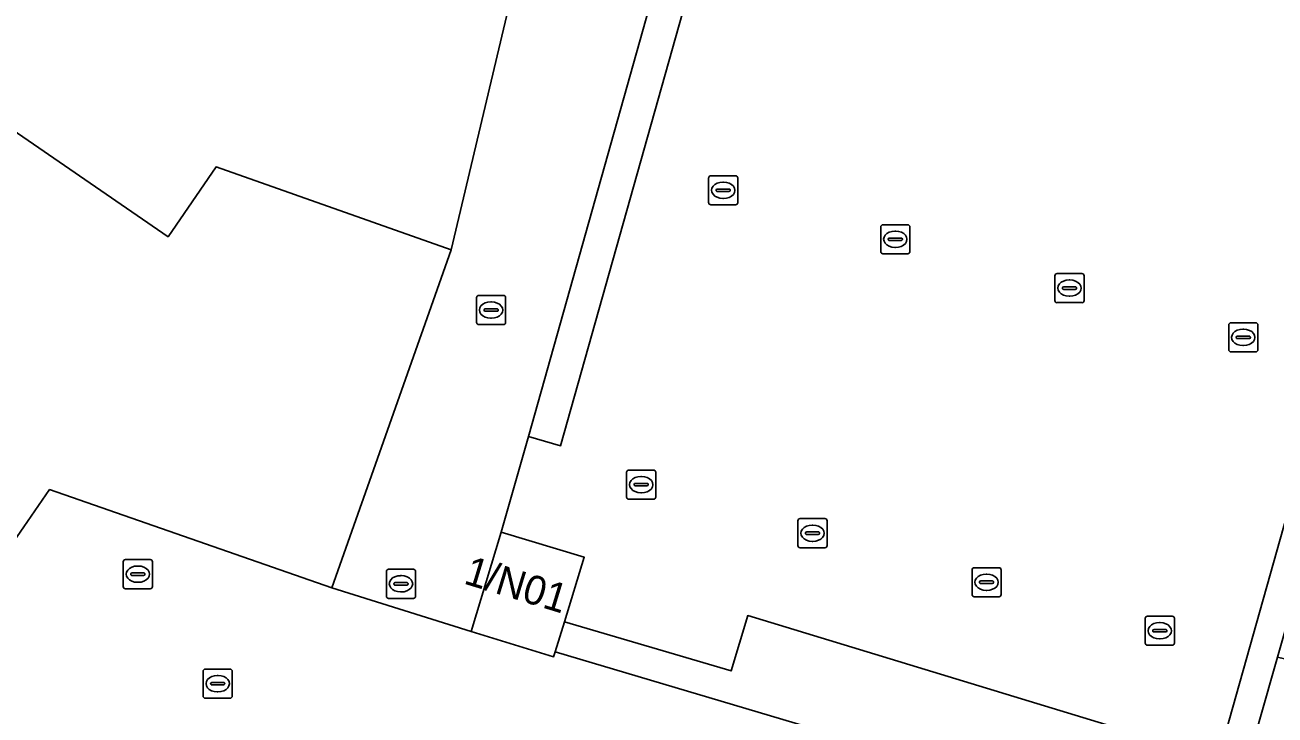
# Model space of a CAD drawing. Extents: x 162803 to 163818, y 381639 to 382475.
# Drawn here: x 163041.17 to 163084.1, y 382088.71 to 382112.42 of the extents above; entities that cross this region are included whole.
import ezdxf

# ---------------------------------------------------------------- set-up
doc = ezdxf.new("R2010")
doc.units = 0
for name, color, linetype in [('IMGEO_Groenvoorziening', 7, 'Continuous'), ('IMGEO_Kolk', 7, 'Continuous'), ('IMGEO_Muur', 7, 'Continuous'), ('IMGEO_Pand', 7, 'Continuous'), ('IMGEO_Pand_nummerreeks', 7, 'Continuous'), ('IMGEO_Parkeervlak_open', 7, 'Continuous'), ('IMGEO_Rijbaan_lokaal_gesloten', 7, 'Continuous'), ('IMGEO_Rijbaan_lokaal_open', 7, 'Continuous'), ('IMGEO_Rioolput', 7, 'Continuous')]:
    doc.layers.add(name, color=color, linetype=linetype)

msp = doc.modelspace()

# ---------------------------------------------------------------- linework, layer by layer
at = {"layer": 'IMGEO_Groenvoorziening'}
for points in [[(163064.68, 382120.384), (163058.467, 382098.276), (163059.564, 382097.963), (163065.785, 382120.07)], [(163059.693, 382091.916), (163059.373, 382090.878), (163082.299, 382084.062), (163084.187, 382090.696), (163086.046, 382097.241), (163087.209, 382101.336), (163089.113, 382108.144), (163090.13, 382111.765), (163089.146, 382112.062), (163081.605, 382085.282), (163079.424, 382085.941), (163080.019, 382087.859), (163065.988, 382092.126), (163065.424, 382090.228)]]:
    msp.add_lwpolyline(points, close=True, dxfattribs=at)
at = {"layer": 'IMGEO_Kolk'}
for p, q in [((163064.648, 382106.312), (163064.648, 382107.164)), ((163064.723, 382107.238), (163065.575, 382107.238)), ((163065.649, 382107.164), (163065.649, 382106.312)), ((163064.907, 382106.732), (163064.907, 382106.744)), ((163065.345, 382106.695), (163064.947, 382106.695)), ((163064.95, 382106.781), (163065.348, 382106.781)), ((163065.136, 382107.018), (163065.161, 382107.018)), ((163065.391, 382106.744), (163065.391, 382106.732)), ((163065.575, 382106.238), (163064.723, 382106.238)), ((163065.159, 382106.458), (163065.134, 382106.458)), ((163070.557, 382104.629), (163070.557, 382105.481)), ((163070.632, 382105.555), (163071.484, 382105.555)), ((163071.045, 382105.335), (163071.07, 382105.335)), ((163071.558, 382105.481), (163071.558, 382104.629)), ((163070.816, 382105.049), (163070.816, 382105.061)), ((163071.254, 382105.012), (163070.856, 382105.012)), ((163070.859, 382105.098), (163071.257, 382105.098)), ((163071.3, 382105.061), (163071.3, 382105.049)), ((163071.484, 382104.555), (163070.632, 382104.555)), ((163071.068, 382104.775), (163071.043, 382104.775)), ((163076.54, 382102.951), (163076.54, 382103.803)), ((163076.615, 382103.877), (163077.467, 382103.877)), ((163077.028, 382103.657), (163077.053, 382103.657)), ((163077.541, 382103.803), (163077.541, 382102.951)), ((163076.799, 382103.371), (163076.799, 382103.383)), ((163077.237, 382103.334), (163076.839, 382103.334)), ((163076.842, 382103.42), (163077.24, 382103.42)), ((163077.283, 382103.383), (163077.283, 382103.371)), ((163056.676, 382102.198), (163056.676, 382103.05)), ((163056.751, 382103.124), (163057.603, 382103.124)), ((163057.164, 382102.904), (163057.189, 382102.904)), ((163057.677, 382103.05), (163057.677, 382102.198)), ((163077.467, 382102.877), (163076.615, 382102.877)), ((163077.051, 382103.097), (163077.026, 382103.097)), ((163056.935, 382102.618), (163056.935, 382102.63)), ((163057.373, 382102.581), (163056.975, 382102.581)), ((163056.978, 382102.667), (163057.376, 382102.667)), ((163057.187, 382102.344), (163057.162, 382102.344)), ((163057.419, 382102.63), (163057.419, 382102.618)), ((163057.603, 382102.124), (163056.751, 382102.124)), ((163082.507, 382101.259), (163082.507, 382102.111)), ((163082.582, 382102.185), (163083.434, 382102.185)), ((163082.995, 382101.965), (163083.02, 382101.965)), ((163083.508, 382102.111), (163083.508, 382101.259)), ((163082.766, 382101.679), (163082.766, 382101.691)), ((163083.204, 382101.642), (163082.806, 382101.642)), ((163082.809, 382101.728), (163083.207, 382101.728)), ((163083.25, 382101.691), (163083.25, 382101.679)), ((163083.434, 382101.185), (163082.582, 382101.185)), ((163083.018, 382101.405), (163082.993, 382101.405)), ((163061.832, 382096.199), (163061.832, 382097.051)), ((163061.907, 382097.125), (163062.759, 382097.125)), ((163062.32, 382096.905), (163062.345, 382096.905)), ((163062.833, 382097.051), (163062.833, 382096.199)), ((163062.091, 382096.619), (163062.091, 382096.631)), ((163062.529, 382096.582), (163062.131, 382096.582)), ((163062.134, 382096.668), (163062.532, 382096.668)), ((163062.343, 382096.345), (163062.318, 382096.345)), ((163062.575, 382096.631), (163062.575, 382096.619)), ((163062.759, 382096.125), (163061.907, 382096.125)), ((163067.714, 382094.53), (163067.714, 382095.382)), ((163067.789, 382095.456), (163068.641, 382095.456)), ((163068.202, 382095.236), (163068.227, 382095.236)), ((163068.715, 382095.382), (163068.715, 382094.53)), ((163067.973, 382094.95), (163067.973, 382094.962)), ((163068.411, 382094.913), (163068.013, 382094.913)), ((163068.016, 382094.999), (163068.414, 382094.999)), ((163068.225, 382094.676), (163068.2, 382094.676)), ((163068.457, 382094.962), (163068.457, 382094.95)), ((163068.641, 382094.456), (163067.789, 382094.456)), ((163073.767, 382093.772), (163074.619, 382093.772)), ((163073.692, 382092.846), (163073.692, 382093.698)), ((163073.994, 382093.315), (163074.392, 382093.315)), ((163074.18, 382093.552), (163074.205, 382093.552)), ((163074.693, 382093.698), (163074.693, 382092.846)), ((163073.951, 382093.266), (163073.951, 382093.278)), ((163074.389, 382093.229), (163073.991, 382093.229)), ((163074.203, 382092.992), (163074.178, 382092.992)), ((163074.435, 382093.278), (163074.435, 382093.266)), ((163074.619, 382092.772), (163073.767, 382092.772)), ((163079.64, 382091.18), (163079.64, 382092.032)), ((163079.715, 382092.106), (163080.567, 382092.106)), ((163080.641, 382092.032), (163080.641, 382091.18)), ((163079.899, 382091.6), (163079.899, 382091.612)), ((163079.942, 382091.649), (163080.34, 382091.649)), ((163080.128, 382091.886), (163080.153, 382091.886)), ((163080.383, 382091.612), (163080.383, 382091.6)), ((163080.337, 382091.563), (163079.939, 382091.563)), ((163080.151, 382091.326), (163080.126, 382091.326)), ((163080.567, 382091.106), (163079.715, 382091.106)), ((163047.288, 382089.361), (163047.288, 382090.213)), ((163047.363, 382090.287), (163048.215, 382090.287)), ((163047.776, 382090.067), (163047.801, 382090.067)), ((163048.289, 382090.213), (163048.289, 382089.361)), ((163047.547, 382089.781), (163047.547, 382089.793)), ((163047.985, 382089.744), (163047.587, 382089.744)), ((163047.59, 382089.83), (163047.988, 382089.83)), ((163047.799, 382089.507), (163047.774, 382089.507)), ((163048.031, 382089.793), (163048.031, 382089.781)), ((163048.215, 382089.287), (163047.363, 382089.287))]:
    msp.add_line(p, q, dxfattribs=at)
for points in [[(163064.648, 382106.312), (163064.648, 382107.164)], [(163064.723, 382107.238), (163065.575, 382107.238)], [(163065.649, 382107.164), (163065.649, 382106.312)], [(163065.575, 382106.238), (163064.723, 382106.238)], [(163070.557, 382104.629), (163070.557, 382105.481)], [(163070.632, 382105.555), (163071.484, 382105.555)], [(163071.558, 382105.481), (163071.558, 382104.629)], [(163071.484, 382104.555), (163070.632, 382104.555)], [(163076.54, 382102.951), (163076.54, 382103.803)], [(163076.615, 382103.877), (163077.467, 382103.877)], [(163077.541, 382103.803), (163077.541, 382102.951)], [(163056.676, 382102.198), (163056.676, 382103.05)], [(163056.751, 382103.124), (163057.603, 382103.124)], [(163057.677, 382103.05), (163057.677, 382102.198)], [(163077.467, 382102.877), (163076.615, 382102.877)], [(163057.603, 382102.124), (163056.751, 382102.124)], [(163082.507, 382101.259), (163082.507, 382102.111)], [(163082.582, 382102.185), (163083.434, 382102.185)], [(163083.508, 382102.111), (163083.508, 382101.259)], [(163083.434, 382101.185), (163082.582, 382101.185)], [(163061.832, 382096.199), (163061.832, 382097.051)], [(163061.907, 382097.125), (163062.759, 382097.125)], [(163062.833, 382097.051), (163062.833, 382096.199)], [(163062.759, 382096.125), (163061.907, 382096.125)], [(163067.714, 382094.53), (163067.714, 382095.382)], [(163067.789, 382095.456), (163068.641, 382095.456)], [(163068.715, 382095.382), (163068.715, 382094.53)], [(163068.641, 382094.456), (163067.789, 382094.456)], [(163073.767, 382093.772), (163074.619, 382093.772)], [(163073.692, 382092.846), (163073.692, 382093.698)], [(163074.693, 382093.698), (163074.693, 382092.846)], [(163074.619, 382092.772), (163073.767, 382092.772)], [(163079.64, 382091.18), (163079.64, 382092.032)], [(163079.715, 382092.106), (163080.567, 382092.106)], [(163080.641, 382092.032), (163080.641, 382091.18)], [(163080.567, 382091.106), (163079.715, 382091.106)], [(163047.288, 382089.361), (163047.288, 382090.213)], [(163047.363, 382090.287), (163048.215, 382090.287)], [(163048.289, 382090.213), (163048.289, 382089.361)], [(163048.215, 382089.287), (163047.363, 382089.287)]]:
    msp.add_lwpolyline(points, dxfattribs=at)
for centre, radius, start, end in [((163064.725, 382107.162), 0.0765, 91.552, 178.448), ((163064.725, 382107.162), 0.0765, 91.552, 178.448), ((163065.573, 382107.162), 0.0765, 1.552, 88.448), ((163065.573, 382107.162), 0.0765, 1.552, 88.448), ((163064.947, 382106.741), 0.0403, 85.8775, 175.7526), ((163064.944, 382106.731), 0.0366, 178.938, 274.7102), ((163065.348, 382106.738), 0.043, 264.8664, 352.4533), ((163065.352, 382106.743), 0.0386, 1.7309, 96.639), ((163064.725, 382106.314), 0.0765, 181.552, 268.448), ((163064.725, 382106.314), 0.0765, 181.552, 268.448), ((163065.573, 382106.314), 0.0765, 271.552, 358.448), ((163065.573, 382106.314), 0.0765, 271.552, 358.448), ((163070.634, 382105.479), 0.0765, 91.552, 178.448), ((163070.634, 382105.479), 0.0765, 91.552, 178.448), ((163071.482, 382105.479), 0.0765, 1.552, 88.448), ((163071.482, 382105.479), 0.0765, 1.552, 88.448), ((163070.856, 382105.058), 0.0403, 85.8775, 175.7526), ((163070.853, 382105.048), 0.0366, 178.938, 274.7102), ((163071.257, 382105.055), 0.043, 264.8664, 352.4533), ((163071.261, 382105.06), 0.0386, 1.7309, 96.639), ((163070.634, 382104.631), 0.0765, 181.552, 268.448), ((163070.634, 382104.631), 0.0765, 181.552, 268.448), ((163071.482, 382104.631), 0.0765, 271.552, 358.448), ((163071.482, 382104.631), 0.0765, 271.552, 358.448), ((163076.617, 382103.801), 0.0765, 91.552, 178.448), ((163076.617, 382103.801), 0.0765, 91.552, 178.448), ((163077.465, 382103.801), 0.0765, 1.552, 88.448), ((163077.465, 382103.801), 0.0765, 1.552, 88.448), ((163076.839, 382103.38), 0.0403, 85.8775, 175.7526), ((163076.836, 382103.37), 0.0366, 178.938, 274.7102), ((163077.24, 382103.377), 0.043, 264.8664, 352.4533), ((163077.244, 382103.382), 0.0386, 1.7309, 96.639), ((163056.753, 382103.048), 0.0765, 91.552, 178.448), ((163056.753, 382103.048), 0.0765, 91.552, 178.448), ((163057.601, 382103.048), 0.0765, 1.552, 88.448), ((163057.601, 382103.048), 0.0765, 1.552, 88.448), ((163076.617, 382102.953), 0.0765, 181.552, 268.448), ((163076.617, 382102.953), 0.0765, 181.552, 268.448), ((163077.465, 382102.953), 0.0765, 271.552, 358.448), ((163077.465, 382102.953), 0.0765, 271.552, 358.448), ((163056.975, 382102.627), 0.0403, 85.8775, 175.7526), ((163056.972, 382102.617), 0.0366, 178.938, 274.7102), ((163057.376, 382102.624), 0.043, 264.8664, 352.4533), ((163057.38, 382102.629), 0.0386, 1.7309, 96.639), ((163056.753, 382102.2), 0.0765, 181.552, 268.448), ((163056.753, 382102.2), 0.0765, 181.552, 268.448), ((163057.601, 382102.2), 0.0765, 271.552, 358.448), ((163057.601, 382102.2), 0.0765, 271.552, 358.448), ((163082.584, 382102.109), 0.0765, 91.552, 178.448), ((163082.584, 382102.109), 0.0765, 91.552, 178.448), ((163083.432, 382102.109), 0.0765, 1.552, 88.448), ((163083.432, 382102.109), 0.0765, 1.552, 88.448), ((163082.806, 382101.688), 0.0403, 85.8775, 175.7526), ((163082.803, 382101.678), 0.0366, 178.938, 274.7102), ((163083.207, 382101.685), 0.043, 264.8664, 352.4533), ((163083.211, 382101.69), 0.0386, 1.7309, 96.639), ((163082.584, 382101.261), 0.0765, 181.552, 268.448), ((163082.584, 382101.261), 0.0765, 181.552, 268.448), ((163083.432, 382101.261), 0.0765, 271.552, 358.448), ((163083.432, 382101.261), 0.0765, 271.552, 358.448), ((163061.909, 382097.049), 0.0765, 91.552, 178.448), ((163061.909, 382097.049), 0.0765, 91.552, 178.448), ((163062.757, 382097.049), 0.0765, 1.552, 88.448), ((163062.757, 382097.049), 0.0765, 1.552, 88.448), ((163062.131, 382096.628), 0.0403, 85.8775, 175.7526), ((163062.128, 382096.618), 0.0366, 178.938, 274.7102), ((163062.532, 382096.625), 0.043, 264.8664, 352.4533), ((163062.536, 382096.63), 0.0386, 1.7309, 96.639), ((163061.909, 382096.201), 0.0765, 181.552, 268.448), ((163061.909, 382096.201), 0.0765, 181.552, 268.448), ((163062.757, 382096.201), 0.0765, 271.552, 358.448), ((163062.757, 382096.201), 0.0765, 271.552, 358.448), ((163067.791, 382095.38), 0.0765, 91.552, 178.448), ((163067.791, 382095.38), 0.0765, 91.552, 178.448), ((163068.639, 382095.38), 0.0765, 1.552, 88.448), ((163068.639, 382095.38), 0.0765, 1.552, 88.448), ((163068.013, 382094.959), 0.0403, 85.8775, 175.7526), ((163068.01, 382094.949), 0.0366, 178.938, 274.7102), ((163068.414, 382094.956), 0.043, 264.8664, 352.4533), ((163068.418, 382094.961), 0.0386, 1.7309, 96.639), ((163067.791, 382094.532), 0.0765, 181.552, 268.448), ((163067.791, 382094.532), 0.0765, 181.552, 268.448), ((163068.639, 382094.532), 0.0765, 271.552, 358.448), ((163068.639, 382094.532), 0.0765, 271.552, 358.448), ((163073.769, 382093.696), 0.0765, 91.552, 178.448), ((163073.769, 382093.696), 0.0765, 91.552, 178.448), ((163074.617, 382093.696), 0.0765, 1.552, 88.448), ((163074.617, 382093.696), 0.0765, 1.552, 88.448), ((163073.991, 382093.275), 0.0403, 85.8775, 175.7526), ((163074.396, 382093.277), 0.0386, 1.7309, 96.639), ((163073.988, 382093.265), 0.0366, 178.938, 274.7102), ((163074.392, 382093.272), 0.043, 264.8664, 352.4533), ((163073.769, 382092.848), 0.0765, 181.552, 268.448), ((163073.769, 382092.848), 0.0765, 181.552, 268.448), ((163074.617, 382092.848), 0.0765, 271.552, 358.448), ((163074.617, 382092.848), 0.0765, 271.552, 358.448), ((163079.717, 382092.03), 0.0765, 91.552, 178.448), ((163079.717, 382092.03), 0.0765, 91.552, 178.448), ((163080.565, 382092.03), 0.0765, 1.552, 88.448), ((163080.565, 382092.03), 0.0765, 1.552, 88.448), ((163079.939, 382091.609), 0.0403, 85.8775, 175.7526), ((163079.936, 382091.599), 0.0366, 178.938, 274.7102), ((163080.34, 382091.606), 0.043, 264.8664, 352.4533), ((163080.344, 382091.611), 0.0386, 1.7309, 96.639), ((163079.717, 382091.182), 0.0765, 181.552, 268.448), ((163079.717, 382091.182), 0.0765, 181.552, 268.448), ((163080.565, 382091.182), 0.0765, 271.552, 358.448), ((163080.565, 382091.182), 0.0765, 271.552, 358.448), ((163047.365, 382090.211), 0.0765, 91.552, 178.448), ((163047.365, 382090.211), 0.0765, 91.552, 178.448), ((163048.213, 382090.211), 0.0765, 1.552, 88.448), ((163048.213, 382090.211), 0.0765, 1.552, 88.448), ((163047.587, 382089.79), 0.0403, 85.8775, 175.7526), ((163047.584, 382089.78), 0.0366, 178.938, 274.7102), ((163047.988, 382089.787), 0.043, 264.8664, 352.4533), ((163047.992, 382089.792), 0.0386, 1.7309, 96.639), ((163047.365, 382089.363), 0.0765, 181.552, 268.448), ((163047.365, 382089.363), 0.0765, 181.552, 268.448), ((163048.213, 382089.363), 0.0765, 271.552, 358.448), ((163048.213, 382089.363), 0.0765, 271.552, 358.448)]:
    msp.add_arc(centre, radius, start, end, dxfattribs=at)
for centre, major_axis, ratio, start_param, end_param in [((163065.135, 382106.738), (-0.387, 0.002), 0.722429, 4.712389, 7.853982), ((163065.16, 382106.738), (-0.39, 0.002), 0.717154, 1.570796, 4.712389), ((163071.044, 382105.055), (-0.387, 0.002), 0.722429, 4.712389, 7.853982), ((163071.069, 382105.055), (-0.39, 0.002), 0.717154, 1.570796, 4.712389), ((163077.027, 382103.377), (-0.387, 0.002), 0.722429, 4.712389, 7.853982), ((163077.052, 382103.377), (-0.39, 0.002), 0.717154, 1.570796, 4.712389), ((163057.163, 382102.624), (-0.387, 0.002), 0.722429, 4.712389, 7.853982), ((163057.188, 382102.624), (-0.39, 0.002), 0.717154, 1.570796, 4.712389), ((163082.994, 382101.685), (-0.387, 0.002), 0.722429, 4.712389, 7.853982), ((163083.019, 382101.685), (-0.39, 0.002), 0.717154, 1.570796, 4.712389), ((163062.319, 382096.625), (-0.387, 0.002), 0.722429, 4.712389, 7.853982), ((163062.344, 382096.625), (-0.39, 0.002), 0.717154, 1.570796, 4.712389), ((163068.201, 382094.956), (-0.387, 0.002), 0.722429, 4.712389, 7.853982), ((163068.226, 382094.956), (-0.39, 0.002), 0.717154, 1.570796, 4.712389), ((163074.179, 382093.272), (-0.387, 0.002), 0.722429, 4.712389, 7.853982), ((163074.204, 382093.272), (-0.39, 0.002), 0.717154, 1.570796, 4.712389), ((163080.127, 382091.606), (-0.387, 0.002), 0.722429, 4.712389, 7.853982), ((163080.152, 382091.606), (-0.39, 0.002), 0.717154, 1.570796, 4.712389), ((163047.775, 382089.787), (-0.387, 0.002), 0.722429, 4.712389, 7.853982), ((163047.8, 382089.787), (-0.39, 0.002), 0.717154, 1.570796, 4.712389)]:
    msp.add_ellipse(centre, major_axis=major_axis, ratio=ratio, start_param=start_param, end_param=end_param, dxfattribs=at)
at = {"layer": 'IMGEO_Muur'}
msp.add_lwpolyline([(163084.187, 382090.696), (163082.299, 382084.062), (163059.373, 382090.878)], dxfattribs=at)
at = {"layer": 'IMGEO_Pand'}
msp.add_lwpolyline([(163000, 382092.62), (163004.022, 382089.843), (163005.42, 382088.878), (163011.222, 382084.874), (163012.58, 382083.936), (163017.853, 382080.297), (163019.145, 382079.406), (163023.691, 382076.267), (163024.996, 382075.367), (163026.665, 382074.215), (163041.132, 382095.175), (163042.017, 382096.457), (163051.707, 382093.075), (163055.804, 382104.695), (163047.735, 382107.541), (163046.085, 382105.143), (163013.116, 382127.842), (163012.945, 382127.595), (163013.016, 382127.522), (163012.846, 382127.275), (163007.397, 382130.544), (163007.934, 382131.42), (163015.071, 382143.064)], dxfattribs=at)
msp.add_lwpolyline([(163060.376, 382094.128), (163057.526, 382094.992), (163056.494, 382091.577), (163059.322, 382090.714), (163059.373, 382090.878), (163059.693, 382091.916)], close=True, dxfattribs=at)
at = {"layer": 'IMGEO_Parkeervlak_open'}
msp.add_lwpolyline([(163070.095, 382135.286), (163067.058, 382124.545), (163083.126, 382120.021), (163082.771, 382118.765), (163065.602, 382123.594), (163064.68, 382120.384), (163065.785, 382120.07), (163059.564, 382097.963), (163058.467, 382098.276), (163057.526, 382094.992), (163060.376, 382094.128), (163059.693, 382091.916), (163065.424, 382090.228), (163065.988, 382092.126), (163080.019, 382087.859), (163079.424, 382085.941), (163081.605, 382085.282), (163089.146, 382112.062), (163090.13, 382111.765), (163090.529, 382113.186), (163091.858, 382117.918), (163090.853, 382118.199), (163098.192, 382144.406)], dxfattribs=at)
at = {"layer": 'IMGEO_Rijbaan_lokaal_gesloten'}
msp.add_lwpolyline([(163057.869, 382113.398), (163041.983, 382116.5), (163039.675, 382116.955), (163042.075, 382120.52), (163029.53, 382128.968), (163026.747, 382125.047), (163019.585, 382130.131), (163018.766, 382130.712), (163021.351, 382141.798), (163015.071, 382143.064), (163007.934, 382131.42), (163007.397, 382130.544), (163012.846, 382127.275), (163013.016, 382127.522), (163012.945, 382127.595), (163013.116, 382127.842), (163046.085, 382105.143), (163047.735, 382107.541), (163055.804, 382104.695)], close=True, dxfattribs=at)
at = {"layer": 'IMGEO_Rijbaan_lokaal_open'}
msp.add_lwpolyline([(163065.602, 382123.594), (163068.983, 382135.625), (163069.93, 382139.013), (163073.693, 382152.429), (163069.465, 382155.136), (163059.303, 382119.439), (163059.142, 382118.76), (163057.869, 382113.398), (163055.804, 382104.695), (163051.707, 382093.075), (163056.494, 382091.577), (163057.526, 382094.992), (163058.467, 382098.276), (163064.68, 382120.384)], close=True, dxfattribs=at)
msp.add_lwpolyline([(163101.444, 382085.414), (163101.704, 382086.503), (163084.187, 382090.696), (163082.299, 382084.062), (163059.373, 382090.878), (163059.322, 382090.714), (163056.494, 382091.577), (163051.707, 382093.075), (163042.017, 382096.457), (163041.132, 382095.175), (163026.665, 382074.215), (163025.201, 382072.163), (163022.9, 382068.77)], dxfattribs=at)
at = {"layer": 'IMGEO_Rioolput'}
for p, q in [((163044.547, 382093.123), (163044.547, 382093.975)), ((163044.622, 382094.049), (163045.474, 382094.049)), ((163045.035, 382093.829), (163045.06, 382093.829)), ((163045.548, 382093.975), (163045.548, 382093.123)), ((163044.806, 382093.543), (163044.806, 382093.555)), ((163045.244, 382093.506), (163044.846, 382093.506)), ((163044.849, 382093.592), (163045.247, 382093.592)), ((163045.29, 382093.555), (163045.29, 382093.543)), ((163053.582, 382092.792), (163053.582, 382093.644)), ((163053.657, 382093.718), (163054.509, 382093.718)), ((163054.07, 382093.498), (163054.095, 382093.498)), ((163054.583, 382093.644), (163054.583, 382092.792)), ((163045.474, 382093.049), (163044.622, 382093.049)), ((163045.058, 382093.269), (163045.033, 382093.269)), ((163053.841, 382093.212), (163053.841, 382093.224)), ((163054.279, 382093.175), (163053.881, 382093.175)), ((163053.884, 382093.261), (163054.282, 382093.261)), ((163054.093, 382092.938), (163054.068, 382092.938)), ((163054.325, 382093.224), (163054.325, 382093.212)), ((163054.509, 382092.718), (163053.657, 382092.718))]:
    msp.add_line(p, q, dxfattribs=at)
for points in [[(163044.547, 382093.123), (163044.547, 382093.975)], [(163044.622, 382094.049), (163045.474, 382094.049)], [(163045.548, 382093.975), (163045.548, 382093.123)], [(163053.582, 382092.792), (163053.582, 382093.644)], [(163053.657, 382093.718), (163054.509, 382093.718)], [(163054.583, 382093.644), (163054.583, 382092.792)], [(163045.474, 382093.049), (163044.622, 382093.049)], [(163054.509, 382092.718), (163053.657, 382092.718)]]:
    msp.add_lwpolyline(points, dxfattribs=at)
for centre, radius, start, end in [((163044.624, 382093.973), 0.0765, 91.552, 178.448), ((163044.624, 382093.973), 0.0765, 91.552, 178.448), ((163045.472, 382093.973), 0.0765, 1.552, 88.448), ((163045.472, 382093.973), 0.0765, 1.552, 88.448), ((163044.846, 382093.552), 0.0403, 85.8775, 175.7526), ((163044.843, 382093.542), 0.0366, 178.938, 274.7102), ((163045.247, 382093.549), 0.043, 264.8664, 352.4533), ((163045.251, 382093.554), 0.0386, 1.7309, 96.639), ((163053.659, 382093.642), 0.0765, 91.552, 178.448), ((163053.659, 382093.642), 0.0765, 91.552, 178.448), ((163054.507, 382093.642), 0.0765, 1.552, 88.448), ((163054.507, 382093.642), 0.0765, 1.552, 88.448), ((163044.624, 382093.125), 0.0765, 181.552, 268.448), ((163044.624, 382093.125), 0.0765, 181.552, 268.448), ((163045.472, 382093.125), 0.0765, 271.552, 358.448), ((163045.472, 382093.125), 0.0765, 271.552, 358.448), ((163053.881, 382093.221), 0.0403, 85.8775, 175.7526), ((163053.878, 382093.211), 0.0366, 178.938, 274.7102), ((163054.282, 382093.218), 0.043, 264.8664, 352.4533), ((163054.286, 382093.223), 0.0386, 1.7309, 96.639), ((163053.659, 382092.794), 0.0765, 181.552, 268.448), ((163053.659, 382092.794), 0.0765, 181.552, 268.448), ((163054.507, 382092.794), 0.0765, 271.552, 358.448), ((163054.507, 382092.794), 0.0765, 271.552, 358.448)]:
    msp.add_arc(centre, radius, start, end, dxfattribs=at)
for centre, major_axis, ratio, start_param, end_param in [((163045.034, 382093.549), (-0.387, 0.002), 0.722429, 4.712389, 7.853982), ((163045.059, 382093.549), (-0.39, 0.002), 0.717154, 1.570796, 4.712389), ((163054.069, 382093.218), (-0.387, 0.002), 0.722429, 4.712389, 7.853982), ((163054.094, 382093.218), (-0.39, 0.002), 0.717154, 1.570796, 4.712389)]:
    msp.add_ellipse(centre, major_axis=major_axis, ratio=ratio, start_param=start_param, end_param=end_param, dxfattribs=at)

# ---------------------------------------------------------------- texts
at = {"layer": 'IMGEO_Pand_nummerreeks'}
msp.add_text('1/N01', height=1, rotation=343.029, dxfattribs=at).set_placement((163056.199, 382093.236))

doc.saveas('drawing.dxf')
